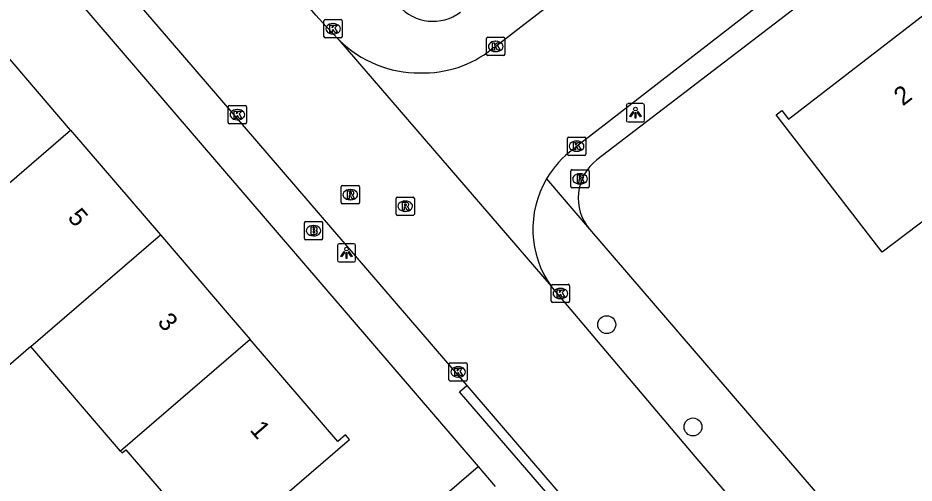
# Model space of a CAD drawing. Extents: x 159353 to 160616, y 385893 to 387321.
# Drawn here: x 160196.38 to 160245.4, y 386490.95 to 386516.36 of the extents above; entities that cross this region are included whole.
import ezdxf

# ---------------------------------------------------------------- set-up
doc = ezdxf.new("R2010")
doc.units = 0
for name, color, linetype in [('IMGEO_Boom', 7, 'Continuous'), ('IMGEO_Brandkraan', 7, 'Continuous'), ('IMGEO_Kolk', 7, 'Continuous'), ('IMGEO_Lichtpunt', 7, 'Continuous'), ('IMGEO_Pand', 7, 'Continuous'), ('IMGEO_Pand_nummerreeks', 7, 'Continuous'), ('IMGEO_Rijbaan_lokaal_open', 7, 'Continuous'), ('IMGEO_Rioolput', 7, 'Continuous'), ('IMGEO_Voetpad_open', 7, 'Continuous')]:
    doc.layers.add(name, color=color, linetype=linetype)

msp = doc.modelspace()

# ---------------------------------------------------------------- linework, layer by layer
at = {"layer": 'IMGEO_Boom'}
for centre in [(160228.587, 386499.605), (160233.305, 386494.014)]:
    msp.add_circle(centre, 0.489, dxfattribs=at)
at = {"layer": 'IMGEO_Brandkraan'}
for p, q in [((160212.046, 386504.31), (160212.046, 386505.162)), ((160212.121, 386505.236), (160212.973, 386505.236)), ((160212.534, 386505.016), (160212.559, 386505.016)), ((160213.047, 386505.162), (160213.047, 386504.31)), ((160212.973, 386504.236), (160212.121, 386504.236)), ((160212.557, 386504.456), (160212.532, 386504.456))]:
    msp.add_line(p, q, dxfattribs=at)
for points in [[(160212.046, 386504.31), (160212.046, 386505.162)], [(160212.121, 386505.236), (160212.973, 386505.236)], [(160213.047, 386505.162), (160213.047, 386504.31)], [(160212.394, 386504.936), (160212.394, 386504.536), (160212.607, 386504.536)], [(160212.625, 386504.936), (160212.394, 386504.936)], [(160212.573, 386504.855), (160212.519, 386504.855), (160212.519, 386504.779)], [(160212.519, 386504.779), (160212.572, 386504.779)], [(160212.581, 386504.703), (160212.519, 386504.703), (160212.519, 386504.622)], [(160212.519, 386504.622), (160212.581, 386504.622)], [(160212.973, 386504.236), (160212.121, 386504.236)]]:
    msp.add_lwpolyline(points, dxfattribs=at)
for centre, radius, start, end in [((160212.123, 386505.16), 0.0765, 91.552, 178.448), ((160212.123, 386505.16), 0.0765, 91.552, 178.448), ((160212.971, 386505.16), 0.0765, 1.552, 88.448), ((160212.971, 386505.16), 0.0765, 1.552, 88.448), ((160212.574, 386504.817), 0.0379, 267.8285, 90.9355), ((160212.582, 386504.662), 0.0404, 269.8759, 90.5077), ((160212.613, 386504.787), 0.251, 268.6676, 293.5347), ((160212.629, 386504.791), 0.145, 59.4692, 91.5367), ((160212.654, 386504.838), 0.0922, 285.5137, 58.1501), ((160212.659, 386504.646), 0.105, 301.3115, 78.989), ((160212.123, 386504.312), 0.0765, 181.552, 268.448), ((160212.123, 386504.312), 0.0765, 181.552, 268.448), ((160212.971, 386504.312), 0.0765, 271.552, 358.448), ((160212.971, 386504.312), 0.0765, 271.552, 358.448)]:
    msp.add_arc(centre, radius, start, end, dxfattribs=at)
for centre, major_axis, ratio, start_param, end_param in [((160212.533, 386504.736), (-0.387, 0.002), 0.722429, 4.712389, 7.853982), ((160212.558, 386504.736), (-0.39, 0.002), 0.717154, 1.570796, 4.712389)]:
    msp.add_ellipse(centre, major_axis=major_axis, ratio=ratio, start_param=start_param, end_param=end_param, dxfattribs=at)
at = {"layer": 'IMGEO_Kolk'}
for p, q in [((160213.119, 386515.345), (160213.119, 386516.197)), ((160213.194, 386516.271), (160214.046, 386516.271)), ((160213.607, 386516.051), (160213.632, 386516.051)), ((160214.12, 386516.197), (160214.12, 386515.345)), ((160213.63, 386515.491), (160213.605, 386515.491)), ((160222.087, 386515.306), (160222.939, 386515.306)), ((160214.046, 386515.271), (160213.194, 386515.271)), ((160222.012, 386514.38), (160222.012, 386515.232)), ((160222.5, 386515.086), (160222.525, 386515.086)), ((160223.013, 386515.232), (160223.013, 386514.38)), ((160222.523, 386514.526), (160222.498, 386514.526)), ((160222.939, 386514.306), (160222.087, 386514.306)), ((160207.882, 386510.649), (160207.882, 386511.501)), ((160207.957, 386511.575), (160208.809, 386511.575)), ((160208.883, 386511.501), (160208.883, 386510.649)), ((160208.37, 386511.355), (160208.395, 386511.355)), ((160208.809, 386510.575), (160207.957, 386510.575)), ((160208.393, 386510.795), (160208.368, 386510.795)), ((160226.44, 386508.928), (160226.44, 386509.78)), ((160226.515, 386509.854), (160227.367, 386509.854)), ((160226.928, 386509.634), (160226.953, 386509.634)), ((160227.441, 386509.78), (160227.441, 386508.928)), ((160226.951, 386509.074), (160226.926, 386509.074)), ((160227.367, 386508.854), (160226.515, 386508.854)), ((160225.552, 386500.88), (160225.552, 386501.732)), ((160225.627, 386501.806), (160226.479, 386501.806)), ((160226.04, 386501.586), (160226.065, 386501.586)), ((160226.553, 386501.732), (160226.553, 386500.88)), ((160226.479, 386500.806), (160225.627, 386500.806)), ((160226.063, 386501.026), (160226.038, 386501.026)), ((160219.956, 386496.595), (160219.956, 386497.447)), ((160220.031, 386497.521), (160220.883, 386497.521)), ((160220.444, 386497.301), (160220.469, 386497.301)), ((160220.957, 386497.447), (160220.957, 386496.595)), ((160220.467, 386496.741), (160220.442, 386496.741)), ((160220.883, 386496.521), (160220.031, 386496.521))]:
    msp.add_line(p, q, dxfattribs=at)
for points in [[(160213.119, 386515.345), (160213.119, 386516.197)], [(160213.194, 386516.271), (160214.046, 386516.271)], [(160213.44, 386515.971), (160213.563, 386515.971), (160213.563, 386515.82), (160213.693, 386515.971), (160213.857, 386515.971), (160213.711, 386515.82), (160213.864, 386515.571), (160213.712, 386515.571), (160213.627, 386515.735), (160213.563, 386515.668), (160213.563, 386515.571), (160213.44, 386515.571), (160213.44, 386515.971)], [(160214.12, 386516.197), (160214.12, 386515.345)], [(160222.087, 386515.306), (160222.939, 386515.306)], [(160214.046, 386515.271), (160213.194, 386515.271)], [(160222.012, 386514.38), (160222.012, 386515.232)], [(160222.333, 386515.006), (160222.456, 386515.006), (160222.456, 386514.855), (160222.586, 386515.006), (160222.75, 386515.006), (160222.604, 386514.855), (160222.757, 386514.606), (160222.605, 386514.606), (160222.52, 386514.77), (160222.456, 386514.703), (160222.456, 386514.606), (160222.333, 386514.606), (160222.333, 386515.006)], [(160223.013, 386515.232), (160223.013, 386514.38)], [(160222.939, 386514.306), (160222.087, 386514.306)], [(160207.882, 386510.649), (160207.882, 386511.501)], [(160207.957, 386511.575), (160208.809, 386511.575)], [(160208.883, 386511.501), (160208.883, 386510.649)], [(160208.203, 386511.275), (160208.326, 386511.275), (160208.326, 386511.124), (160208.456, 386511.275), (160208.62, 386511.275), (160208.474, 386511.124), (160208.627, 386510.875), (160208.475, 386510.875), (160208.39, 386511.039), (160208.326, 386510.972), (160208.326, 386510.875), (160208.203, 386510.875), (160208.203, 386511.275)], [(160208.809, 386510.575), (160207.957, 386510.575)], [(160226.44, 386508.928), (160226.44, 386509.78)], [(160226.515, 386509.854), (160227.367, 386509.854)], [(160226.761, 386509.554), (160226.884, 386509.554), (160226.884, 386509.403), (160227.014, 386509.554), (160227.178, 386509.554), (160227.032, 386509.403), (160227.185, 386509.154), (160227.033, 386509.154), (160226.948, 386509.318), (160226.884, 386509.251), (160226.884, 386509.154), (160226.761, 386509.154), (160226.761, 386509.554)], [(160227.441, 386509.78), (160227.441, 386508.928)], [(160227.367, 386508.854), (160226.515, 386508.854)], [(160225.552, 386500.88), (160225.552, 386501.732)], [(160225.627, 386501.806), (160226.479, 386501.806)], [(160226.553, 386501.732), (160226.553, 386500.88)], [(160225.873, 386501.506), (160225.996, 386501.506), (160225.996, 386501.355), (160226.126, 386501.506), (160226.29, 386501.506), (160226.144, 386501.355), (160226.297, 386501.106), (160226.145, 386501.106), (160226.06, 386501.27), (160225.996, 386501.203), (160225.996, 386501.106), (160225.873, 386501.106), (160225.873, 386501.506)], [(160226.479, 386500.806), (160225.627, 386500.806)], [(160219.956, 386496.595), (160219.956, 386497.447)], [(160220.031, 386497.521), (160220.883, 386497.521)], [(160220.277, 386497.221), (160220.4, 386497.221), (160220.4, 386497.07), (160220.53, 386497.221), (160220.694, 386497.221), (160220.548, 386497.07), (160220.701, 386496.821), (160220.549, 386496.821), (160220.464, 386496.985), (160220.4, 386496.918), (160220.4, 386496.821), (160220.277, 386496.821), (160220.277, 386497.221)], [(160220.957, 386497.447), (160220.957, 386496.595)], [(160220.883, 386496.521), (160220.031, 386496.521)]]:
    msp.add_lwpolyline(points, dxfattribs=at)
for centre, start, end in [((160213.196, 386516.195), 91.552, 178.448), ((160213.196, 386516.195), 91.552, 178.448), ((160214.044, 386516.195), 1.552, 88.448), ((160214.044, 386516.195), 1.552, 88.448), ((160213.196, 386515.347), 181.552, 268.448), ((160213.196, 386515.347), 181.552, 268.448), ((160214.044, 386515.347), 271.552, 358.448), ((160214.044, 386515.347), 271.552, 358.448), ((160222.089, 386515.23), 91.552, 178.448), ((160222.089, 386515.23), 91.552, 178.448), ((160222.937, 386515.23), 1.552, 88.448), ((160222.937, 386515.23), 1.552, 88.448), ((160222.089, 386514.382), 181.552, 268.448), ((160222.089, 386514.382), 181.552, 268.448), ((160222.937, 386514.382), 271.552, 358.448), ((160222.937, 386514.382), 271.552, 358.448), ((160207.959, 386511.499), 91.552, 178.448), ((160207.959, 386511.499), 91.552, 178.448), ((160208.807, 386511.499), 1.552, 88.448), ((160208.807, 386511.499), 1.552, 88.448), ((160207.959, 386510.651), 181.552, 268.448), ((160207.959, 386510.651), 181.552, 268.448), ((160208.807, 386510.651), 271.552, 358.448), ((160208.807, 386510.651), 271.552, 358.448), ((160226.517, 386509.778), 91.552, 178.448), ((160226.517, 386509.778), 91.552, 178.448), ((160227.365, 386509.778), 1.552, 88.448), ((160227.365, 386509.778), 1.552, 88.448), ((160226.517, 386508.93), 181.552, 268.448), ((160226.517, 386508.93), 181.552, 268.448), ((160227.365, 386508.93), 271.552, 358.448), ((160227.365, 386508.93), 271.552, 358.448), ((160225.629, 386501.73), 91.552, 178.448), ((160225.629, 386501.73), 91.552, 178.448), ((160226.477, 386501.73), 1.552, 88.448), ((160226.477, 386501.73), 1.552, 88.448), ((160225.629, 386500.882), 181.552, 268.448), ((160225.629, 386500.882), 181.552, 268.448), ((160226.477, 386500.882), 271.552, 358.448), ((160226.477, 386500.882), 271.552, 358.448), ((160220.033, 386497.445), 91.552, 178.448), ((160220.033, 386497.445), 91.552, 178.448), ((160220.881, 386497.445), 1.552, 88.448), ((160220.881, 386497.445), 1.552, 88.448), ((160220.033, 386496.597), 181.552, 268.448), ((160220.033, 386496.597), 181.552, 268.448), ((160220.881, 386496.597), 271.552, 358.448), ((160220.881, 386496.597), 271.552, 358.448)]:
    msp.add_arc(centre, 0.0765, start, end, dxfattribs=at)
for centre, major_axis, ratio, start_param, end_param in [((160213.606, 386515.771), (-0.387, 0.002), 0.722429, 4.712389, 7.853982), ((160213.631, 386515.771), (-0.39, 0.002), 0.717154, 1.570796, 4.712389), ((160222.499, 386514.806), (-0.387, 0.002), 0.722429, 4.712389, 7.853982), ((160222.524, 386514.806), (-0.39, 0.002), 0.717154, 1.570796, 4.712389), ((160208.369, 386511.075), (-0.387, 0.002), 0.722429, 4.712389, 7.853982), ((160208.394, 386511.075), (-0.39, 0.002), 0.717154, 1.570796, 4.712389), ((160226.927, 386509.354), (-0.387, 0.002), 0.722429, 4.712389, 7.853982), ((160226.952, 386509.354), (-0.39, 0.002), 0.717154, 1.570796, 4.712389), ((160226.039, 386501.306), (-0.387, 0.002), 0.722429, 4.712389, 7.853982), ((160226.064, 386501.306), (-0.39, 0.002), 0.717154, 1.570796, 4.712389), ((160220.443, 386497.021), (-0.387, 0.002), 0.722429, 4.712389, 7.853982), ((160220.468, 386497.021), (-0.39, 0.002), 0.717154, 1.570796, 4.712389)]:
    msp.add_ellipse(centre, major_axis=major_axis, ratio=ratio, start_param=start_param, end_param=end_param, dxfattribs=at)
at = {"layer": 'IMGEO_Lichtpunt'}
for p, q in [((160229.659, 386511.584), (160229.659, 386510.777)), ((160229.659, 386511.584), (160229.659, 386510.777)), ((160230.561, 386511.679), (160229.753, 386511.679)), ((160230.561, 386511.679), (160229.753, 386511.679)), ((160230.655, 386510.777), (160230.655, 386511.584)), ((160230.655, 386510.777), (160230.655, 386511.584)), ((160229.753, 386510.683), (160230.561, 386510.683)), ((160229.753, 386510.683), (160230.561, 386510.683)), ((160214.757, 386504.027), (160213.949, 386504.027)), ((160214.757, 386504.027), (160213.949, 386504.027)), ((160213.855, 386503.932), (160213.855, 386503.125)), ((160213.855, 386503.932), (160213.855, 386503.125)), ((160214.851, 386503.125), (160214.851, 386503.932)), ((160214.851, 386503.125), (160214.851, 386503.932)), ((160213.949, 386503.031), (160214.757, 386503.031)), ((160213.949, 386503.031), (160214.757, 386503.031))]:
    msp.add_line(p, q, dxfattribs=at)
for points in [[(160230.033, 386511.248), (160230.072, 386511.22), (160229.884, 386510.958), (160229.846, 386510.985), (160230.033, 386511.248)], [(160230.135, 386511.2), (160230.182, 386511.2), (160230.182, 386510.878), (160230.135, 386510.878), (160230.135, 386511.2)], [(160230.245, 386511.22), (160230.283, 386511.247), (160230.47, 386510.985), (160230.431, 386510.957), (160230.245, 386511.22)], [(160214.229, 386503.596), (160214.268, 386503.568), (160214.08, 386503.306), (160214.042, 386503.333), (160214.229, 386503.596)], [(160214.331, 386503.548), (160214.378, 386503.548), (160214.378, 386503.226), (160214.331, 386503.226), (160214.331, 386503.548)], [(160214.441, 386503.568), (160214.479, 386503.595), (160214.666, 386503.333), (160214.627, 386503.305), (160214.441, 386503.568)]]:
    msp.add_lwpolyline(points, dxfattribs=at)
for centre in [(160230.158, 386511.382), (160214.354, 386503.73)]:
    msp.add_circle(centre, 0.0994, dxfattribs=at)
for centre, start, end in [((160229.753, 386511.584), 90, 180), ((160229.753, 386511.584), 90, 180), ((160230.561, 386511.584), 0, 90), ((160230.561, 386511.584), 0, 90), ((160229.753, 386510.777), 180, 270), ((160229.753, 386510.777), 180, 270), ((160230.561, 386510.777), 270, 0), ((160230.561, 386510.777), 270, 360), ((160213.949, 386503.932), 90, 180), ((160213.949, 386503.932), 90, 180), ((160214.757, 386503.932), 0, 90), ((160214.757, 386503.932), 0, 90), ((160213.949, 386503.125), 180, 270), ((160213.949, 386503.125), 180, 270), ((160214.757, 386503.125), 270, 0), ((160214.757, 386503.125), 270, 360)]:
    msp.add_arc(centre, 0.0946, start, end, dxfattribs=at)
at = {"layer": 'IMGEO_Pand'}
for points in [[(160254.888, 386514.701), (160256.171, 386513.039), (160247.634, 386506.577), (160243.647, 386503.559), (160237.852, 386511.062), (160238.169, 386511.307), (160238.532, 386510.837), (160247.464, 386517.736), (160247.143, 386518.152), (160247.351, 386518.313), (160248.858, 386516.362), (160251.831, 386518.658), (160254.888, 386514.701)], [(160199.256, 386510.228), (160194.341, 386515.948)], [(160192.162, 386504.131), (160199.256, 386510.228)], [(160199.256, 386510.228), (160204.172, 386504.508)], [(160197.078, 386498.411), (160194.351, 386496.067), (160190.971, 386500), (160189.435, 386501.787), (160192.162, 386504.131)], [(160197.078, 386498.411), (160198.927, 386500), (160204.172, 386504.508)], [(160204.172, 386504.508), (160208.047, 386500), (160209.088, 386498.788)], [(160201.994, 386492.691), (160202.08, 386492.59), (160202.276, 386492.758), (160206.956, 386487.359), (160206.611, 386487.065), (160206.878, 386486.753), (160210.728, 386490.062), (160214.519, 386493.32), (160214.299, 386493.576), (160213.878, 386493.215), (160209.088, 386498.788)], [(160209.088, 386498.788), (160201.994, 386492.691)], [(160201.994, 386492.691), (160197.078, 386498.411)]]:
    msp.add_lwpolyline(points, dxfattribs=at)
at = {"layer": 'IMGEO_Rijbaan_lokaal_open'}
for points in [[(160281.2, 386559.794), (160260.866, 386544.288), (160224.287, 386516.164), (160222.514, 386514.806), (160222.305, 386514.668)], [(160213.937, 386515.16), (160213.239, 386515.895), (160212.674, 386516.521), (160207.188, 386522.947)], [(160226.766, 386509.201), (160226.94, 386509.355), (160228.686, 386510.713), (160243.74, 386522.372)], [(160201.901, 386518.396), (160219.773, 386497.617), (160220.931, 386496.271)], [(160213.937, 386515.16), (160225.539, 386501.7)], [(160235.069, 386490.479), (160233.419, 386492.392), (160225.539, 386501.7)], [(160220.931, 386496.271), (160227.127, 386489.068)]]:
    msp.add_lwpolyline(points, dxfattribs=at)
for centre, radius, start, end in [((160218.311, 386519.57), 6.211, 225.2339, 270.5091), ((160218.551, 386519.383), 6.027, 268.2405, 308.5246), ((160229.952, 386504.841), 5.4, 126.1594, 149.6336), ((160229.966, 386504.826), 5.419, 149.5684, 215.2303)]:
    msp.add_arc(centre, radius, start, end, dxfattribs=at)
at = {"layer": 'IMGEO_Rioolput'}
for p, q in [((160226.626, 386507.146), (160226.626, 386507.998)), ((160226.701, 386508.072), (160227.553, 386508.072)), ((160227.627, 386507.998), (160227.627, 386507.146)), ((160227.114, 386507.852), (160227.139, 386507.852)), ((160214.059, 386506.278), (160214.059, 386507.13)), ((160214.134, 386507.204), (160214.986, 386507.204)), ((160214.547, 386506.984), (160214.572, 386506.984)), ((160215.06, 386507.13), (160215.06, 386506.278)), ((160227.553, 386507.072), (160226.701, 386507.072)), ((160227.137, 386507.292), (160227.112, 386507.292)), ((160217.063, 386505.648), (160217.063, 386506.5)), ((160217.138, 386506.574), (160217.99, 386506.574)), ((160218.064, 386506.5), (160218.064, 386505.648)), ((160214.986, 386506.204), (160214.134, 386506.204)), ((160214.57, 386506.424), (160214.545, 386506.424)), ((160217.551, 386506.354), (160217.576, 386506.354)), ((160217.99, 386505.574), (160217.138, 386505.574)), ((160217.574, 386505.794), (160217.549, 386505.794))]:
    msp.add_line(p, q, dxfattribs=at)
for points in [[(160226.626, 386507.146), (160226.626, 386507.998)], [(160226.701, 386508.072), (160227.553, 386508.072)], [(160227.627, 386507.998), (160227.627, 386507.146)], [(160227.215, 386507.77), (160226.963, 386507.772), (160226.963, 386507.372)], [(160226.963, 386507.372), (160227.087, 386507.372), (160227.087, 386507.534), (160227.098, 386507.534)], [(160227.141, 386507.691), (160227.087, 386507.691), (160227.087, 386507.61)], [(160227.087, 386507.61), (160227.139, 386507.61)], [(160227.145, 386507.505), (160227.216, 386507.372), (160227.356, 386507.372), (160227.291, 386507.498)], [(160214.059, 386506.278), (160214.059, 386507.13)], [(160214.134, 386507.204), (160214.986, 386507.204)], [(160215.06, 386507.13), (160215.06, 386506.278)], [(160227.553, 386507.072), (160226.701, 386507.072)], [(160214.648, 386506.902), (160214.396, 386506.904), (160214.396, 386506.504)], [(160214.396, 386506.504), (160214.52, 386506.504), (160214.52, 386506.666), (160214.531, 386506.666)], [(160214.574, 386506.823), (160214.52, 386506.823), (160214.52, 386506.742)], [(160214.52, 386506.742), (160214.572, 386506.742)], [(160214.578, 386506.637), (160214.649, 386506.504), (160214.789, 386506.504), (160214.724, 386506.63)], [(160217.063, 386505.648), (160217.063, 386506.5)], [(160217.138, 386506.574), (160217.99, 386506.574)], [(160218.064, 386506.5), (160218.064, 386505.648)], [(160214.986, 386506.204), (160214.134, 386506.204)], [(160217.652, 386506.272), (160217.4, 386506.274), (160217.4, 386505.874)], [(160217.4, 386505.874), (160217.524, 386505.874), (160217.524, 386506.036), (160217.535, 386506.036)], [(160217.578, 386506.193), (160217.524, 386506.193), (160217.524, 386506.112)], [(160217.524, 386506.112), (160217.576, 386506.112)], [(160217.582, 386506.007), (160217.653, 386505.874), (160217.793, 386505.874), (160217.728, 386506)], [(160217.99, 386505.574), (160217.138, 386505.574)]]:
    msp.add_lwpolyline(points, dxfattribs=at)
for centre, radius, start, end in [((160226.703, 386507.996), 0.0765, 91.552, 178.448), ((160226.703, 386507.996), 0.0765, 91.552, 178.448), ((160227.551, 386507.996), 0.0765, 1.552, 88.448), ((160227.551, 386507.996), 0.0765, 1.552, 88.448), ((160227.097, 386507.481), 0.0533, 26.0293, 88.6989), ((160227.123, 386507.799), 0.19, 274.7715, 282.9687), ((160227.147, 386507.595), 0.0964, 77.0061, 93.1865), ((160227.161, 386507.652), 0.0378, 276.6634, 79.6772), ((160227.214, 386507.66), 0.109, 350.3612, 89.416), ((160227.212, 386507.66), 0.112, 277.5842, 350.9817), ((160227.196, 386507.445), 0.108, 29.5134, 73.7905), ((160214.136, 386507.128), 0.0765, 91.552, 178.448), ((160214.136, 386507.128), 0.0765, 91.552, 178.448), ((160214.984, 386507.128), 0.0765, 1.552, 88.448), ((160214.984, 386507.128), 0.0765, 1.552, 88.448), ((160226.703, 386507.148), 0.0765, 181.552, 268.448), ((160226.703, 386507.148), 0.0765, 181.552, 268.448), ((160227.551, 386507.148), 0.0765, 271.552, 358.448), ((160227.551, 386507.148), 0.0765, 271.552, 358.448), ((160214.53, 386506.613), 0.0533, 26.0293, 88.6989), ((160214.556, 386506.931), 0.19, 274.7715, 282.9687), ((160214.58, 386506.727), 0.0964, 77.0061, 93.1865), ((160214.594, 386506.784), 0.0378, 276.6634, 79.6772), ((160214.647, 386506.792), 0.109, 350.3612, 89.416), ((160214.645, 386506.792), 0.112, 277.5842, 350.9817), ((160214.629, 386506.577), 0.108, 29.5134, 73.7905), ((160217.14, 386506.498), 0.0765, 91.552, 178.448), ((160217.14, 386506.498), 0.0765, 91.552, 178.448), ((160217.988, 386506.498), 0.0765, 1.552, 88.448), ((160217.988, 386506.498), 0.0765, 1.552, 88.448), ((160214.136, 386506.28), 0.0765, 181.552, 268.448), ((160214.136, 386506.28), 0.0765, 181.552, 268.448), ((160214.984, 386506.28), 0.0765, 271.552, 358.448), ((160214.984, 386506.28), 0.0765, 271.552, 358.448), ((160217.534, 386505.983), 0.0533, 26.0293, 88.6989), ((160217.56, 386506.301), 0.19, 274.7715, 282.9687), ((160217.584, 386506.097), 0.0964, 77.0061, 93.1865), ((160217.598, 386506.154), 0.0378, 276.6634, 79.6772), ((160217.651, 386506.162), 0.109, 350.3612, 89.416), ((160217.649, 386506.162), 0.112, 277.5842, 350.9817), ((160217.633, 386505.947), 0.108, 29.5134, 73.7905), ((160217.14, 386505.65), 0.0765, 181.552, 268.448), ((160217.14, 386505.65), 0.0765, 181.552, 268.448), ((160217.988, 386505.65), 0.0765, 271.552, 358.448), ((160217.988, 386505.65), 0.0765, 271.552, 358.448)]:
    msp.add_arc(centre, radius, start, end, dxfattribs=at)
for centre, major_axis, ratio, start_param, end_param in [((160227.113, 386507.572), (-0.387, 0.002), 0.722429, 4.712389, 7.853982), ((160227.138, 386507.572), (-0.39, 0.002), 0.717154, 1.570796, 4.712389), ((160214.546, 386506.704), (-0.387, 0.002), 0.722429, 4.712389, 7.853982), ((160214.571, 386506.704), (-0.39, 0.002), 0.717154, 1.570796, 4.712389), ((160217.55, 386506.074), (-0.387, 0.002), 0.722429, 4.712389, 7.853982), ((160217.575, 386506.074), (-0.39, 0.002), 0.717154, 1.570796, 4.712389)]:
    msp.add_ellipse(centre, major_axis=major_axis, ratio=ratio, start_param=start_param, end_param=end_param, dxfattribs=at)
at = {"layer": 'IMGEO_Voetpad_open'}
for points in [[(160287.021, 386553.687), (160228.049, 386508.603)], [(160176.408, 386544.366), (160214.547, 386500), (160221.545, 386491.86)], [(160225.293, 386507.571), (160227.65, 386504.825), (160227.651, 386504.825)], [(160227.651, 386504.825), (160231.803, 386500), (160253.12, 386475.231)], [(160227.127, 386489.068), (160226.749, 386488.741), (160220.535, 386495.928), (160220.931, 386496.271)], [(160207.535, 386479.816), (160221.545, 386491.86)], [(160221.545, 386491.86), (160222.49, 386490.761)]]:
    msp.add_lwpolyline(points, dxfattribs=at)
for centre, radius, start, end in [((160219.081, 386518.655), 2.477, 220.7436, 307.3655), ((160229.638, 386506.526), 2.615, 127.4116, 220.5609)]:
    msp.add_arc(centre, radius, start, end, dxfattribs=at)

# ---------------------------------------------------------------- texts
at = {"layer": 'IMGEO_Pand_nummerreeks'}
for s, rotation, p in [('2', 37.6822, (160244.784, 386511.521)), ('5', 310.6741, (160199.053, 386505.433)), ('3', 310.6798, (160203.965, 386499.72)), ('1', 310.6765, (160209.024, 386493.831))]:
    msp.add_text(s, height=1, rotation=rotation, dxfattribs=at).set_placement(p)

doc.saveas('drawing.dxf')
